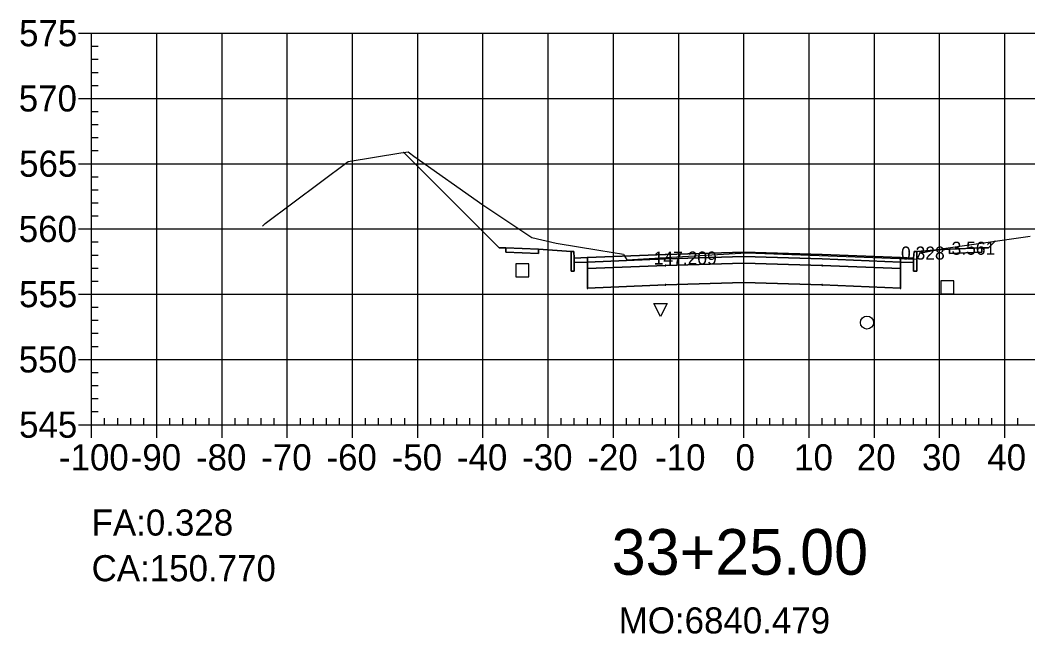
# Model space of a CAD drawing. Extents: x 704834 to 709892, y 372981 to 377533.
# Drawn here: x 706850.9 to 707005.4, y 373580.8 to 373674.8 of the extents above; entities that cross this region are included whole.
import ezdxf

# ---------------------------------------------------------------- set-up
doc = ezdxf.new("R2010")
doc.units = 0
for name, color, linetype in [('1', 7, 'Continuous'), ('10', 7, 'Continuous'), ('13', 7, 'Continuous'), ('14', 7, 'Continuous'), ('4', 7, 'Continuous'), ('57', 7, 'Continuous'), ('59', 7, 'Continuous'), ('Default_Xsect', 7, 'Continuous'), ('Existing', 7, 'Continuous')]:
    doc.layers.add(name, color=color, linetype=linetype)

msp = doc.modelspace()

# ---------------------------------------------------------------- linework, layer by layer
for points in [[(706924.37, 373639.9), (706909.72, 373654.55)], [(706999.37, 373639.9), (707000.41, 373640.93)], [(706925.37, 373639.94), (706924.37, 373639.9)], [(706935.37, 373639.34), (706930.37, 373639.74)], [(706988.37, 373639.34), (706993.37, 373639.74)], [(706998.37, 373639.94), (706999.37, 373639.9)]]:
    msp.add_lwpolyline(points)
for points in [[(706930.37, 373639.74), (706925.37, 373639.94), (706925.37, 373639.27), (706930.37, 373639.07)], [(706935.87, 373638.34), (706935.79, 373639.34), (706935.37, 373639.34), (706935.37, 373636.34), (706935.87, 373636.34)], [(706961.87, 373638.59), (706973.87, 373638.23), (706985.87, 373637.75), (706985.87, 373638.42), (706973.87, 373638.9), (706961.87, 373639.26), (706949.87, 373638.9), (706937.87, 373638.42), (706937.87, 373637.75), (706949.87, 373638.23)], [(706961.87, 373637.59), (706973.87, 373637.23), (706985.87, 373636.75), (706985.87, 373637.75), (706973.87, 373638.23), (706961.87, 373638.59), (706949.87, 373638.23), (706937.87, 373637.75), (706937.87, 373636.75), (706949.87, 373637.23)], [(706961.82, 373638.54), (706961.92, 373638.54), (706961.92, 373638.64), (706961.82, 373638.64)], [(706987.87, 373636.34), (706988.37, 373636.34), (706988.37, 373639.34), (706987.96, 373639.34), (706987.87, 373638.34)], [(706993.37, 373639.07), (706998.37, 373639.27), (706998.37, 373639.94), (706993.37, 373639.74)], [(706937.87, 373638.42), (706935.87, 373638.34), (706935.87, 373637.67), (706937.87, 373637.75)], [(706961.87, 373634.59), (706973.87, 373634.23), (706985.87, 373633.75), (706985.87, 373636.75), (706973.87, 373637.23), (706961.87, 373637.59), (706949.87, 373637.23), (706937.87, 373636.75), (706937.87, 373633.75), (706949.87, 373634.23)], [(706949.82, 373637.18), (706949.92, 373637.18), (706949.92, 373637.28), (706949.82, 373637.28)], [(706961.82, 373637.54), (706961.92, 373637.54), (706961.92, 373637.64), (706961.82, 373637.64)], [(706973.82, 373637.18), (706973.92, 373637.18), (706973.92, 373637.28), (706973.82, 373637.28)], [(706985.87, 373637.75), (706987.87, 373637.67), (706987.87, 373638.34), (706985.87, 373638.42)], [(706937.82, 373636.7), (706937.92, 373636.7), (706937.92, 373636.8), (706937.82, 373636.8)], [(706985.82, 373636.7), (706985.92, 373636.7), (706985.92, 373636.8), (706985.82, 373636.8)], [(706949.82, 373634.18), (706949.92, 373634.18), (706949.92, 373634.28), (706949.82, 373634.28)], [(706961.82, 373634.54), (706961.92, 373634.54), (706961.92, 373634.64), (706961.82, 373634.64)], [(706973.82, 373634.18), (706973.92, 373634.18), (706973.92, 373634.28), (706973.82, 373634.28)], [(706937.82, 373633.7), (706937.92, 373633.7), (706937.92, 373633.8), (706937.82, 373633.8)], [(706985.82, 373633.7), (706985.92, 373633.7), (706985.92, 373633.8), (706985.82, 373633.8)]]:
    msp.add_lwpolyline(points, close=True)
at = {"layer": '1'}
for points in [[(706909.72, 373654.55), (706910.38, 373654.66), (706910.6, 373654.49), (706911.29, 373653.99), (706921.87, 373646.52), (706929.37, 373641.5), (706933.09, 373640.66), (706939.61, 373639.58), (706943.39, 373638.95), (706943.69, 373638.48), (706943.9, 373638.07), (706952.48, 373638.6), (706962.31, 373639.14), (706980.3, 373638.49), (706988.37, 373638.2), (706988.37, 373636.34), (706987.87, 373636.34), (706987.87, 373637.67), (706985.87, 373637.75), (706985.87, 373636.75), (706985.87, 373633.75), (706973.87, 373634.23), (706961.87, 373634.59), (706949.87, 373634.23), (706937.87, 373633.75), (706937.87, 373636.75), (706937.87, 373637.75), (706935.87, 373637.67), (706935.87, 373636.34), (706935.37, 373636.34), (706935.37, 373639.34), (706930.37, 373639.74), (706930.37, 373639.07), (706925.37, 373639.27), (706925.37, 373639.94), (706924.37, 373639.9)], [(706991.1, 373639.55), (706992.12, 373639.76), (707000.41, 373640.93), (706999.37, 373639.9), (706998.37, 373639.94), (706998.37, 373639.27), (706993.37, 373639.07), (706993.37, 373639.74)], [(706988.37, 373638.2), (706988.41, 373638.2), (706988.77, 373638.94), (706988.86, 373639.11), (706991.1, 373639.55), (706988.37, 373639.34)], [(706949.08, 373629.39), (706948.08, 373631.39), (706950.08, 373631.39)]]:
    msp.add_lwpolyline(points, close=True, dxfattribs=at)
at = {"layer": '10'}
msp.add_lwpolyline([(706926.91, 373635.48), (706928.91, 373635.48), (706928.91, 373637.48), (706926.91, 373637.48)], close=True, dxfattribs=at)
at = {"layer": '13'}
msp.add_circle((706980.74, 373628.47), 1, dxfattribs=at)
at = {"layer": '14'}
for points in [[(706909.72, 373654.55), (706909.72, 373654.6), (706909.72, 373654.55), (706909.67, 373654.55), (706909.72, 373654.55), (706909.72, 373654.5), (706909.72, 373654.55), (706909.77, 373654.55)], [(707000.41, 373640.93), (707000.41, 373640.98), (707000.41, 373640.93), (707000.36, 373640.93), (707000.41, 373640.93), (707000.41, 373640.88), (707000.41, 373640.93), (707000.46, 373640.93)], [(706949.87, 373638.9), (706949.87, 373638.95), (706949.87, 373638.9), (706949.82, 373638.9), (706949.87, 373638.9), (706949.87, 373638.85), (706949.87, 373638.9), (706949.92, 373638.9)], [(706961.87, 373639.26), (706961.87, 373639.31), (706961.87, 373639.26), (706961.82, 373639.26), (706961.87, 373639.26), (706961.87, 373639.21), (706961.87, 373639.26), (706961.92, 373639.26)], [(706973.87, 373638.9), (706973.87, 373638.95), (706973.87, 373638.9), (706973.82, 373638.9), (706973.87, 373638.9), (706973.87, 373638.85), (706973.87, 373638.9), (706973.92, 373638.9)], [(706937.87, 373638.42), (706937.87, 373638.47), (706937.87, 373638.42), (706937.82, 373638.42), (706937.87, 373638.42), (706937.87, 373638.37), (706937.87, 373638.42), (706937.92, 373638.42)], [(706985.87, 373638.42), (706985.87, 373638.47), (706985.87, 373638.42), (706985.82, 373638.42), (706985.87, 373638.42), (706985.87, 373638.37), (706985.87, 373638.42), (706985.92, 373638.42)]]:
    msp.add_lwpolyline(points, dxfattribs=at)
at = {"layer": '4'}
msp.add_lwpolyline([(706992.06, 373632.89), (706994.06, 373632.89), (706994.06, 373634.89), (706992.06, 373634.89)], close=True, dxfattribs=at)
at = {"layer": '57'}
for p, q in [((706859.87, 373672.82), (706861.87, 373672.82)), ((706861.87, 373672.82), (707061.87, 373672.82)), ((706861.87, 373612.82), (706861.87, 373672.82)), ((706861.87, 373612.82), (706861.87, 373672.82)), ((706871.87, 373612.82), (706871.87, 373672.82)), ((706881.87, 373612.82), (706881.87, 373672.82)), ((706891.87, 373612.82), (706891.87, 373672.82)), ((706901.87, 373612.82), (706901.87, 373672.82)), ((706911.87, 373612.82), (706911.87, 373672.82)), ((706921.87, 373612.82), (706921.87, 373672.82)), ((706931.87, 373612.82), (706931.87, 373672.82)), ((706941.87, 373612.82), (706941.87, 373672.82)), ((706951.87, 373612.82), (706951.87, 373672.82)), ((706961.87, 373612.82), (706961.87, 373672.82)), ((706971.87, 373612.82), (706971.87, 373672.82)), ((706981.87, 373612.82), (706981.87, 373672.82)), ((706991.87, 373612.82), (706991.87, 373672.82)), ((707001.87, 373612.82), (707001.87, 373672.82)), ((706861.87, 373670.82), (706862.87, 373670.82)), ((706861.87, 373668.82), (706862.87, 373668.82)), ((706861.87, 373666.82), (706862.87, 373666.82)), ((706861.87, 373664.82), (706862.87, 373664.82)), ((706859.87, 373662.82), (706861.87, 373662.82)), ((706861.87, 373662.82), (707061.87, 373662.82)), ((706861.87, 373660.82), (706862.87, 373660.82)), ((706861.87, 373658.82), (706862.87, 373658.82)), ((706861.87, 373656.82), (706862.87, 373656.82)), ((706861.87, 373654.82), (706862.87, 373654.82)), ((706859.87, 373652.82), (706861.87, 373652.82)), ((706861.87, 373652.82), (707061.87, 373652.82)), ((706861.87, 373650.82), (706862.87, 373650.82)), ((706861.87, 373648.82), (706862.87, 373648.82)), ((706861.87, 373646.82), (706862.87, 373646.82)), ((706861.87, 373644.82), (706862.87, 373644.82)), ((706859.87, 373642.82), (706861.87, 373642.82)), ((706861.87, 373642.82), (707061.87, 373642.82)), ((706861.87, 373640.82), (706862.87, 373640.82)), ((706861.87, 373638.82), (706862.87, 373638.82)), ((706861.87, 373636.82), (706862.87, 373636.82)), ((706861.87, 373634.82), (706862.87, 373634.82)), ((706859.87, 373632.82), (706861.87, 373632.82)), ((706861.87, 373632.82), (707061.87, 373632.82)), ((706861.87, 373630.82), (706862.87, 373630.82)), ((706861.87, 373628.82), (706862.87, 373628.82)), ((706861.87, 373626.82), (706862.87, 373626.82)), ((706861.87, 373624.82), (706862.87, 373624.82)), ((706859.87, 373622.82), (706861.87, 373622.82)), ((706861.87, 373622.82), (707061.87, 373622.82)), ((706861.87, 373620.82), (706862.87, 373620.82)), ((706861.87, 373618.82), (706862.87, 373618.82)), ((706861.87, 373616.82), (706862.87, 373616.82)), ((706861.87, 373614.82), (706862.87, 373614.82)), ((706863.87, 373612.82), (706863.87, 373613.82)), ((706865.87, 373612.82), (706865.87, 373613.82)), ((706867.87, 373612.82), (706867.87, 373613.82)), ((706869.87, 373612.82), (706869.87, 373613.82)), ((706873.87, 373612.82), (706873.87, 373613.82)), ((706875.87, 373612.82), (706875.87, 373613.82)), ((706877.87, 373612.82), (706877.87, 373613.82)), ((706879.87, 373612.82), (706879.87, 373613.82)), ((706883.87, 373612.82), (706883.87, 373613.82)), ((706885.87, 373612.82), (706885.87, 373613.82)), ((706887.87, 373612.82), (706887.87, 373613.82)), ((706889.87, 373612.82), (706889.87, 373613.82)), ((706893.87, 373612.82), (706893.87, 373613.82)), ((706895.87, 373612.82), (706895.87, 373613.82)), ((706897.87, 373612.82), (706897.87, 373613.82)), ((706899.87, 373612.82), (706899.87, 373613.82)), ((706903.87, 373612.82), (706903.87, 373613.82)), ((706905.87, 373612.82), (706905.87, 373613.82)), ((706907.87, 373612.82), (706907.87, 373613.82)), ((706909.87, 373612.82), (706909.87, 373613.82)), ((706913.87, 373612.82), (706913.87, 373613.82)), ((706915.87, 373612.82), (706915.87, 373613.82)), ((706917.87, 373612.82), (706917.87, 373613.82)), ((706919.87, 373612.82), (706919.87, 373613.82)), ((706923.87, 373612.82), (706923.87, 373613.82)), ((706925.87, 373612.82), (706925.87, 373613.82)), ((706927.87, 373612.82), (706927.87, 373613.82)), ((706929.87, 373612.82), (706929.87, 373613.82)), ((706933.87, 373612.82), (706933.87, 373613.82)), ((706935.87, 373612.82), (706935.87, 373613.82)), ((706937.87, 373612.82), (706937.87, 373613.82)), ((706939.87, 373612.82), (706939.87, 373613.82)), ((706943.87, 373612.82), (706943.87, 373613.82)), ((706945.87, 373612.82), (706945.87, 373613.82)), ((706947.87, 373612.82), (706947.87, 373613.82)), ((706949.87, 373612.82), (706949.87, 373613.82)), ((706953.87, 373612.82), (706953.87, 373613.82)), ((706955.87, 373612.82), (706955.87, 373613.82)), ((706957.87, 373612.82), (706957.87, 373613.82)), ((706959.87, 373612.82), (706959.87, 373613.82)), ((706963.87, 373612.82), (706963.87, 373613.82)), ((706965.87, 373612.82), (706965.87, 373613.82)), ((706967.87, 373612.82), (706967.87, 373613.82)), ((706969.87, 373612.82), (706969.87, 373613.82)), ((706973.87, 373612.82), (706973.87, 373613.82)), ((706975.87, 373612.82), (706975.87, 373613.82)), ((706977.87, 373612.82), (706977.87, 373613.82)), ((706979.87, 373612.82), (706979.87, 373613.82)), ((706983.87, 373612.82), (706983.87, 373613.82)), ((706985.87, 373612.82), (706985.87, 373613.82)), ((706987.87, 373612.82), (706987.87, 373613.82)), ((706989.87, 373612.82), (706989.87, 373613.82)), ((706993.87, 373612.82), (706993.87, 373613.82)), ((706995.87, 373612.82), (706995.87, 373613.82)), ((706997.87, 373612.82), (706997.87, 373613.82)), ((706999.87, 373612.82), (706999.87, 373613.82)), ((707003.87, 373612.82), (707003.87, 373613.82)), ((706859.87, 373612.82), (706861.87, 373612.82)), ((706861.87, 373612.82), (707061.87, 373612.82)), ((706861.87, 373612.82), (707061.87, 373612.82)), ((706861.87, 373610.82), (706861.87, 373612.82)), ((706871.87, 373610.82), (706871.87, 373612.82)), ((706881.87, 373610.82), (706881.87, 373612.82)), ((706891.87, 373610.82), (706891.87, 373612.82)), ((706901.87, 373610.82), (706901.87, 373612.82)), ((706911.87, 373610.82), (706911.87, 373612.82)), ((706921.87, 373610.82), (706921.87, 373612.82)), ((706931.87, 373610.82), (706931.87, 373612.82)), ((706941.87, 373610.82), (706941.87, 373612.82)), ((706951.87, 373610.82), (706951.87, 373612.82)), ((706961.87, 373610.82), (706961.87, 373612.82)), ((706971.87, 373610.82), (706971.87, 373612.82)), ((706981.87, 373610.82), (706981.87, 373612.82)), ((706991.87, 373610.82), (706991.87, 373612.82)), ((707001.87, 373610.82), (707001.87, 373612.82))]:
    msp.add_line(p, q, dxfattribs=at)
at = {"layer": 'Default_Xsect'}
msp.add_lwpolyline([(706909.72, 373654.55), (706924.37, 373639.9), (706925.37, 373639.94), (706930.37, 373639.74), (706935.37, 373639.34), (706935.79, 373639.34), (706935.87, 373638.34), (706937.87, 373638.42), (706949.87, 373638.9), (706961.87, 373639.26), (706973.87, 373638.9), (706985.87, 373638.42), (706987.87, 373638.34), (706987.96, 373639.34), (706988.37, 373639.34), (706993.37, 373639.74), (706998.37, 373639.94), (706999.37, 373639.9), (707000.41, 373640.93)], dxfattribs=at)
at = {"layer": 'Existing'}
msp.add_lwpolyline([(706888.08, 373643.23), (706888.46, 373643.63), (706892.73, 373646.8), (706901.18, 373653.17), (706909.28, 373654.49), (706910.38, 373654.66), (706910.6, 373654.49), (706911.29, 373653.99), (706921.87, 373646.52), (706929.37, 373641.5), (706933.09, 373640.66), (706939.61, 373639.58), (706943.39, 373638.95), (706943.69, 373638.48), (706943.9, 373638.07), (706952.48, 373638.6), (706962.31, 373639.14), (706980.3, 373638.49), (706988.41, 373638.2), (706988.77, 373638.94), (706988.86, 373639.11), (706992.12, 373639.76), (707005.75, 373641.69)], dxfattribs=at)

# ---------------------------------------------------------------- texts
msp.add_text('CA:150.770', height=4).set_placement((706861.87, 373588.82))
at = {"layer": '1'}
msp.add_text('33+25.00', height=7, dxfattribs=at).set_placement((706941.6, 373589.82))
at = {"layer": '14'}
for p in [(706925.34, 373639.89), (706925.34, 373639.22), (706930.34, 373639.02), (706993.34, 373639.02), (706998.34, 373639.89), (706998.34, 373639.22)]:
    msp.add_text('+', height=0.1, dxfattribs=at).set_placement(p)
at = {"layer": '57'}
for s, p in [('575', (706850.75, 373670.82)), ('570', (706850.7, 373660.82)), ('565', (706850.75, 373650.82)), ('560', (706850.7, 373640.82)), ('555', (706850.75, 373630.82)), ('550', (706850.7, 373620.82)), ('545', (706850.75, 373610.82)), ('-100', (706856.86, 373605.82)), ('-90', (706867.87, 373605.82)), ('-80', (706877.87, 373605.82)), ('-70', (706887.87, 373605.82)), ('-60', (706897.87, 373605.82)), ('-50', (706907.87, 373605.82)), ('-40', (706917.87, 373605.82)), ('-30', (706927.87, 373605.82)), ('-20', (706937.87, 373605.82)), ('-10', (706948.26, 373605.82)), ('0', (706960.58, 373605.82)), ('10', (706969.57, 373605.82)), ('20', (706979.18, 373605.82)), ('30', (706989.18, 373605.82)), ('40', (706999.18, 373605.82))]:
    msp.add_text(s, height=4, dxfattribs=at).set_placement(p)
at = {"layer": '59'}
for s, height, p in [('0.328', 2, (706985.96, 373638.12)), ('3.561', 2, (706993.71, 373638.86)), ('147.209', 2, (706948.04, 373637.36)), ('FA:0.328', 4, (706861.87, 373595.82)), ('MO:6840.479', 4, (706942.68, 373580.82))]:
    msp.add_text(s, height=height, dxfattribs=at).set_placement(p)

doc.saveas('drawing.dxf')
